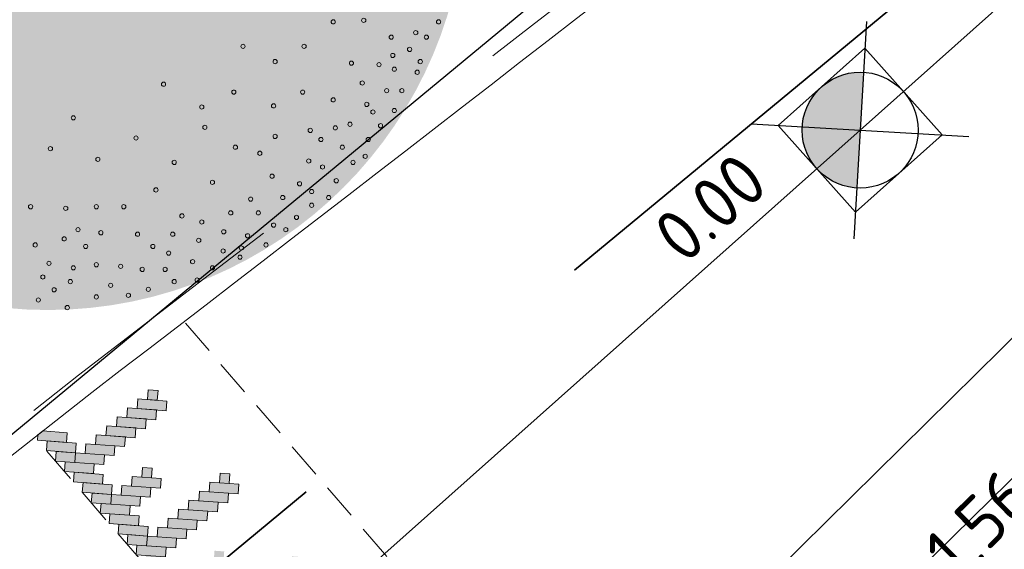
# Model space of a CAD drawing. Header units: metres. Extents: x 92403 to 95147, y 464428 to 465602.
# Tile 503 of 568: x 93337.19 to 93343.98, y 465171.58 to 465175.23. Entities that reach past the tile are written whole.
import ezdxf
from ezdxf.enums import TextEntityAlignment as Align

# ---------------------------------------------------------------- set-up
doc = ezdxf.new("R2010")
doc.units = ezdxf.units.M
for name, pattern in [('DASHED2', [0.375, 0.25, -0.125]), ('RI-DRAINAGE', [19.2, 6, -1.8, 1.8, -1.8, 2.4, -1.8, 1.8, -1.8]), ('RI-HWA', [7.4, 5, -2.4]), ('VH-TROTTOIRBAND', [15, 5, -2, 2, -2, 2, -2])]:
    doc.linetypes.add(name, pattern=pattern)
doc.layers.get('0').update_dxf_attribs({"linetype": 'CONTINUOUS'})
for name, color, linetype, lineweight in [('B-WE-RI-GWA_STROOMRICHTING-S', 30, 'CONTINUOUS', 25), ('B-WE-VH-VERHARDING_FUNDERING-G', 252, 'CONTINUOUS', 18), ('N-RO-VH-DREMPEL_BESTRAAT-G', 7, 'DASHED2', 9), ('N-RO-VW-MARKERING-G', 7, 'CONTINUOUS', 9), ('N-WE-GW-ONTGRAVING-V', 2, 'CONTINUOUS', 30), ('N-WE-VH-KANTOPSLUITING_TROTTOIRBAND-G', 7, 'VH-TROTTOIRBAND', 35), ('N-WE-VH-KANTOPSLUITING_VOORKANTBAND-G', 50, 'CONTINUOUS', 35), ('V-OI-RI-GWA_RIOOLPUT_INSPECTIEPUT-S', 30, 'CONTINUOUS', 25), ('V-WE-RI-GWA_STROOMRICHTING-S', 30, 'CONTINUOUS', 25), ('V-WE-RI-VOLSCHUIMEN-G', 130, 'CONTINUOUS-V', 35), ('X-XX-AL-RMB - profiel', 7, 'CONTINUOUS', 9)]:
    doc.layers.add(name, color=color, linetype=linetype, lineweight=lineweight)
for name, color, linetype, lineweight, true_color in [('N-OI-RI-DRAINAGE_DRAIN_PVC-G', 7, 'RI-DRAINAGE', 18, 0x00ff04), ('N-OI-RI-HWA_TRANSPORTLEIDING-G', 7, 'RI-HWA', 35, 0x007bff), ('N-RO-GR-BOOM-V', 7, 'CONTINUOUS', 18, 0x002600)]:
    doc.layers.add(name, color=color, linetype=linetype, lineweight=lineweight, true_color=true_color)
doc.layers.add('N-RO-GR-BOOM-S', color=7, linetype='CONTINUOUS', lineweight=9, true_color=0x005700, transparency=0.3)
doc.styles.add('NLCS-ISO', font='NLCS-ISO.ttf')
doc.linetypes.add('CONTINUOUS-V', pattern='A,3.5,[24,NLCS.SHX,S=0.5,R=0,X=0,Y=0],3.5', length=7)

# ---------------------------------------------------------------- blocks, each defined once
blk = doc.blocks.new('drempel markering breed')
at = {"layer": 'X-XX-AL-RMB - profiel', "linetype": 'Continuous', "true_color": 0xffffff}
h = blk.add_hatch(color=7, dxfattribs=at)
h.dxf.hatch_style = 1
h.paths.add_polyline_path([(-3.6982, 4.5735), (-3.6933, 4.6403), (-3.4926, 4.6256), (-3.4975, 4.5588)])
h.paths.add_polyline_path([(-3.6266, 4.6354), (-3.6217, 4.7023), (-3.421, 4.6876), (-3.4259, 4.6207)])
h.paths.add_polyline_path([(-3.9038, 4.5213), (-3.8989, 4.5882), (-3.7651, 4.5784), (-3.77, 4.5115)])
h.paths.add_polyline_path([(-3.77, 4.5115), (-3.7651, 4.5784), (-3.5645, 4.5637), (-3.5694, 4.4968)])
h.paths.add_polyline_path([(-3.9657, 4.5931), (-3.9608, 4.6599), (-3.7602, 4.6452), (-3.7651, 4.5784)])
h.paths.add_polyline_path([(-4.0277, 4.6648), (-4.025, 4.7016), (-3.9901, 4.7291), (-3.8221, 4.717), (-3.827, 4.6501)])
h.paths.add_polyline_path([(-3.8418, 4.4495), (-3.8369, 4.5164), (-3.6362, 4.5017), (-3.6411, 4.4348)])
h.paths.add_polyline_path([(-3.7798, 4.3778), (-3.7749, 4.4446), (-3.5743, 4.4299), (-3.5792, 4.3631)])
h.paths.add_polyline_path([(-3.2628, 5.0123), (-3.1959, 5.0074), (-3.2008, 4.9404), (-3.2677, 4.9453)])
h.paths.add_polyline_path([(-3.4111, 4.8213), (-3.4062, 4.8882), (-3.2055, 4.8735), (-3.2104, 4.8066)])
h.paths.add_polyline_path([(-3.4829, 4.7594), (-3.478, 4.8262), (-3.2774, 4.8115), (-3.2823, 4.7447)])
h.paths.add_polyline_path([(-3.5547, 4.6974), (-3.5498, 4.7643), (-3.3492, 4.7496), (-3.3541, 4.6827)])
h.paths.add_polyline_path([(-3.3395, 4.8833), (-3.3346, 4.9502), (-3.134, 4.9355), (-3.1389, 4.8686)])
h.paths.add_polyline_path([(-3.7179, 4.306), (-3.713, 4.3729), (-3.5123, 4.3582), (-3.5172, 4.2913)])
h.paths.add_polyline_path([(-3.302, 4.4774), (-3.2351, 4.4725), (-3.24, 4.4055), (-3.3069, 4.4104)])
h.paths.add_polyline_path([(-3.6559, 4.2343), (-3.651, 4.3011), (-3.5173, 4.2913), (-3.5222, 4.2245)])
h.paths.add_polyline_path([(-3.4503, 4.2864), (-3.4454, 4.3533), (-3.2448, 4.3386), (-3.2497, 4.2717)])
h.paths.add_polyline_path([(-3.5222, 4.2245), (-3.5173, 4.2913), (-3.3166, 4.2766), (-3.3215, 4.2097)])
h.paths.add_polyline_path([(-3.3787, 4.3484), (-3.3738, 4.4153), (-3.1731, 4.4005), (-3.178, 4.3337)])
h.paths.add_polyline_path([(-3.5939, 4.1625), (-3.589, 4.2294), (-3.3884, 4.2146), (-3.3933, 4.1478)])
h.paths.add_polyline_path([(-3.408, 3.9472), (-3.4031, 4.0141), (-3.2694, 4.0043), (-3.2743, 3.9374)])
h.paths.add_polyline_path([(-3.2743, 3.9374), (-3.2694, 4.0043), (-3.0688, 3.9896), (-3.0737, 3.9227)])
h.paths.add_polyline_path([(-3.47, 4.019), (-3.4651, 4.0858), (-3.2644, 4.0711), (-3.2693, 4.0043)])
h.paths.add_polyline_path([(-3.3461, 3.8754), (-3.3412, 3.9423), (-3.1405, 3.9276), (-3.1454, 3.8607)])
h.paths.add_polyline_path([(-3.2841, 3.8037), (-3.2792, 3.8705), (-3.0786, 3.8558), (-3.0835, 3.789)])
h.paths.add_polyline_path([(-3.532, 4.0907), (-3.5271, 4.1576), (-3.3264, 4.1429), (-3.3313, 4.076)])
h.paths.add_polyline_path([(-2.7671, 4.4382), (-2.7002, 4.4333), (-2.7051, 4.3663), (-2.772, 4.3712)])
h.paths.add_polyline_path([(-3.2025, 3.9994), (-3.1976, 4.0662), (-2.9969, 4.0515), (-3.0018, 3.9847)])
h.paths.add_polyline_path([(-2.9154, 4.2472), (-2.9105, 4.3141), (-2.7098, 4.2994), (-2.7147, 4.2325)])
h.paths.add_polyline_path([(-2.9872, 4.1853), (-2.9823, 4.2521), (-2.7816, 4.2374), (-2.7865, 4.1705)])
h.paths.add_polyline_path([(-3.059, 4.1233), (-3.0541, 4.1902), (-2.8535, 4.1755), (-2.8584, 4.1086)])
h.paths.add_polyline_path([(-3.1308, 4.0613), (-3.1259, 4.1282), (-2.9253, 4.1135), (-2.9302, 4.0466)])
h.paths.add_polyline_path([(-2.8438, 4.3092), (-2.8389, 4.3761), (-2.6382, 4.3614), (-2.6431, 4.2945)])
h.paths.add_polyline_path([(-2.8063, 3.9033), (-2.7394, 3.8984), (-2.7443, 3.8313), (-2.8112, 3.8362)])
h.paths.add_polyline_path([(-2.9546, 3.7123), (-2.9497, 3.7792), (-2.7491, 3.7645), (-2.754, 3.6976)])
h.paths.add_polyline_path([(-3.0264, 3.6503), (-3.0215, 3.7172), (-2.8209, 3.7025), (-2.8258, 3.6356)])
h.paths.add_polyline_path([(-2.883, 3.7743), (-2.8781, 3.8411), (-2.6774, 3.8264), (-2.6823, 3.7596)])
h.paths.add_polyline_path([(-3.0982, 3.5884), (-3.0933, 3.6552), (-2.8927, 3.6405), (-2.8976, 3.5737)])
h.paths.add_polyline_path([(-3.0362, 3.5166), (-3.0313, 3.5835), (-2.8307, 3.5688), (-2.8356, 3.5019)])
h.paths.add_polyline_path([(-3.1602, 3.6601), (-3.1553, 3.727), (-3.0215, 3.7172), (-3.0264, 3.6503)])
h.paths.add_polyline_path([(-3.2221, 3.7319), (-3.2172, 3.7988), (-3.0166, 3.7841), (-3.0215, 3.7172)])
h.paths.add_polyline_path([(-2.2714, 3.8641), (-2.2045, 3.8592), (-2.2094, 3.7921), (-2.2763, 3.797)])
h.paths.add_polyline_path([(-2.7068, 3.4252), (-2.7019, 3.4921), (-2.5012, 3.4774), (-2.5061, 3.4105)])
h.paths.add_polyline_path([(-2.4196, 3.6731), (-2.4147, 3.74), (-2.2141, 3.7253), (-2.219, 3.6584)])
h.paths.add_polyline_path([(-2.4915, 3.6111), (-2.4866, 3.678), (-2.2859, 3.6633), (-2.2908, 3.5964)])
h.paths.add_polyline_path([(-2.5633, 3.5492), (-2.5584, 3.616), (-2.3577, 3.6013), (-2.3626, 3.5345)])
h.paths.add_polyline_path([(-2.6351, 3.4872), (-2.6302, 3.5541), (-2.4296, 3.5394), (-2.4345, 3.4725)])
h.paths.add_polyline_path([(-2.3481, 3.7351), (-2.3432, 3.8019), (-2.1425, 3.7872), (-2.1474, 3.7204)])
h.paths.add_polyline_path([(-2.7884, 3.2295), (-2.7835, 3.2964), (-2.5828, 3.2817), (-2.5877, 3.2148)])
h.paths.add_polyline_path([(-2.8504, 3.3013), (-2.8455, 3.3682), (-2.6448, 3.3535), (-2.6497, 3.2866)])
h.paths.add_polyline_path([(-2.9123, 3.3731), (-2.9074, 3.4399), (-2.7737, 3.4301), (-2.7786, 3.3633)])
h.paths.add_polyline_path([(-2.7786, 3.3633), (-2.7737, 3.4301), (-2.573, 3.4154), (-2.5779, 3.3486)])
h.paths.add_polyline_path([(-2.9743, 3.4448), (-2.9694, 3.5117), (-2.7687, 3.497), (-2.7736, 3.4301)])
h.paths.add_polyline_path([(-2.211, 2.8511), (-2.2061, 2.918), (-2.0055, 2.9033), (-2.0104, 2.8364)])
h.paths.add_polyline_path([(-2.3106, 3.3291), (-2.2437, 3.3242), (-2.2486, 3.2572), (-2.3155, 3.2621)])
h.paths.add_polyline_path([(-2.4589, 3.1382), (-2.454, 3.205), (-2.2533, 3.1903), (-2.2582, 3.1235)])
h.paths.add_polyline_path([(-2.5307, 3.0762), (-2.5258, 3.1431), (-2.3252, 3.1284), (-2.3301, 3.0615)])
h.paths.add_polyline_path([(-2.3873, 3.2002), (-2.3824, 3.267), (-2.1817, 3.2523), (-2.1866, 3.1855)])
h.paths.add_polyline_path([(-2.4786, 2.8706), (-2.4737, 2.9375), (-2.273, 2.9228), (-2.2779, 2.8559)])
h.paths.add_polyline_path([(-2.5405, 2.9424), (-2.5356, 3.0093), (-2.335, 2.9946), (-2.3399, 2.9277)])
h.paths.add_polyline_path([(-2.6025, 3.0142), (-2.5976, 3.0811), (-2.3969, 3.0664), (-2.4018, 2.9995)])
h.paths.add_polyline_path([(-2.6645, 3.086), (-2.6596, 3.1529), (-2.5258, 3.1431), (-2.5307, 3.0762)])
h.paths.add_polyline_path([(-2.7264, 3.1577), (-2.7215, 3.2246), (-2.5209, 3.2099), (-2.5258, 3.143)])
h.paths.add_polyline_path([(-2.4166, 2.799), (-2.4117, 2.8658), (-2.278, 2.856), (-2.2829, 2.7892)])
h.paths.add_polyline_path([(-2.2829, 2.7892), (-2.278, 2.856), (-2.0773, 2.8413), (-2.0822, 2.7745)])
h.paths.add_polyline_path([(-2.2308, 2.5835), (-2.2259, 2.6504), (-2.0252, 2.6357), (-2.0301, 2.5688)])
h.paths.add_polyline_path([(-2.2927, 2.6553), (-2.2878, 2.7222), (-2.0871, 2.7075), (-2.092, 2.6406)])
h.paths.add_polyline_path([(-2.3546, 2.7271), (-2.3497, 2.794), (-2.1491, 2.7793), (-2.154, 2.7124)])
h.paths.add_polyline_path([(-2.3546, 2.7272), (-2.3497, 2.7941), (-2.1491, 2.7794), (-2.154, 2.7125)])
h.paths.add_polyline_path([(-2.2927, 2.6554), (-2.2878, 2.7223), (-2.0871, 2.7076), (-2.092, 2.6407)])
h.paths.add_polyline_path([(-2.2307, 2.5837), (-2.2258, 2.6505), (-2.0251, 2.6358), (-2.03, 2.569)])
h.paths.add_polyline_path([(-1.7756, 3.2899), (-1.7088, 3.285), (-1.7137, 3.218), (-1.7805, 3.2229)])
h.paths.add_polyline_path([(-1.9239, 3.099), (-1.919, 3.1658), (-1.7184, 3.1511), (-1.7233, 3.0843)])
h.paths.add_polyline_path([(-1.9957, 3.037), (-1.9908, 3.1039), (-1.7902, 3.0892), (-1.7951, 3.0223)])
h.paths.add_polyline_path([(-2.0676, 2.9751), (-2.0627, 3.0419), (-1.862, 3.0272), (-1.8669, 2.9604)])
h.paths.add_polyline_path([(-2.1394, 2.9131), (-2.1345, 2.98), (-1.9338, 2.9653), (-1.9387, 2.8984)])
h.paths.add_polyline_path([(-1.8523, 3.161), (-1.8474, 3.2278), (-1.6468, 3.2131), (-1.6517, 3.1463)])
edge = h.paths.add_edge_path()
edge.add_line((-2.2808, 2.8562), (-2.278, 2.856))
edge.add_line((-2.278, 2.856), (-2.2829, 2.7892))
edge.add_line((-2.2829, 2.7892), (-2.3525, 2.7943))
h.paths.add_polyline_path([(-3.9295, 4.7249), (-3.9898, 4.7293), (-3.889, 4.7219)])
at = {"color": 18, "ltscale": 1, "true_color": 0x000000}
for points in [[(-3.2628, 5.0123), (-3.1959, 5.0074), (-3.2008, 4.9404), (-3.2677, 4.9453)], [(-3.3395, 4.8833), (-3.3346, 4.9502), (-3.134, 4.9355), (-3.1389, 4.8686)], [(-3.4829, 4.7594), (-3.478, 4.8262), (-3.2774, 4.8115), (-3.2823, 4.7447)], [(-3.4111, 4.8213), (-3.4062, 4.8882), (-3.2055, 4.8735), (-3.2104, 4.8066)], [(-3.5547, 4.6974), (-3.5498, 4.7643), (-3.3492, 4.7496), (-3.3541, 4.6827)], [(-4.0277, 4.6648), (-4.025, 4.7016), (-3.9898, 4.7293), (-3.8221, 4.717), (-3.827, 4.6501)], [(-3.6266, 4.6354), (-3.6217, 4.7023), (-3.421, 4.6876), (-3.4259, 4.6207)], [(-3.9657, 4.5931), (-3.9608, 4.6599), (-3.7602, 4.6452), (-3.7651, 4.5784)], [(-3.6982, 4.5735), (-3.6933, 4.6403), (-3.4926, 4.6256), (-3.4975, 4.5588)], [(-3.9038, 4.5213), (-3.8989, 4.5882), (-3.7651, 4.5784), (-3.77, 4.5115)], [(-3.77, 4.5115), (-3.7651, 4.5784), (-3.5645, 4.5637), (-3.5694, 4.4968)], [(-3.8418, 4.4495), (-3.8369, 4.5164), (-3.6362, 4.5017), (-3.6411, 4.4348)], [(-3.7798, 4.3778), (-3.7749, 4.4446), (-3.5743, 4.4299), (-3.5792, 4.3631)], [(-3.3787, 4.3484), (-3.3738, 4.4153), (-3.1731, 4.4005), (-3.178, 4.3337)], [(-3.302, 4.4774), (-3.2351, 4.4725), (-3.24, 4.4055), (-3.3069, 4.4104)], [(-2.7671, 4.4382), (-2.7002, 4.4333), (-2.7051, 4.3663), (-2.772, 4.3712)], [(-3.7179, 4.306), (-3.713, 4.3729), (-3.5123, 4.3582), (-3.5172, 4.2913)], [(-3.4503, 4.2864), (-3.4454, 4.3533), (-3.2448, 4.3386), (-3.2497, 4.2717)], [(-2.8438, 4.3092), (-2.8389, 4.3761), (-2.6382, 4.3614), (-2.6431, 4.2945)], [(-3.6559, 4.2343), (-3.651, 4.3011), (-3.5173, 4.2913), (-3.5222, 4.2245)], [(-3.5222, 4.2245), (-3.5173, 4.2913), (-3.3166, 4.2766), (-3.3215, 4.2097)], [(-2.9154, 4.2472), (-2.9105, 4.3141), (-2.7098, 4.2994), (-2.7147, 4.2325)], [(-3.5939, 4.1625), (-3.589, 4.2294), (-3.3884, 4.2146), (-3.3933, 4.1478)], [(-2.9872, 4.1853), (-2.9823, 4.2521), (-2.7816, 4.2374), (-2.7865, 4.1705)], [(-3.532, 4.0907), (-3.5271, 4.1576), (-3.3264, 4.1429), (-3.3313, 4.076)], [(-3.059, 4.1233), (-3.0541, 4.1902), (-2.8535, 4.1755), (-2.8584, 4.1086)], [(-3.47, 4.019), (-3.4651, 4.0858), (-3.2644, 4.0711), (-3.2693, 4.0043)], [(-3.1308, 4.0613), (-3.1259, 4.1282), (-2.9253, 4.1135), (-2.9302, 4.0466)], [(-3.408, 3.9472), (-3.4031, 4.0141), (-3.2694, 4.0043), (-3.2743, 3.9374)], [(-3.2025, 3.9994), (-3.1976, 4.0662), (-2.9969, 4.0515), (-3.0018, 3.9847)], [(-3.3461, 3.8754), (-3.3412, 3.9423), (-3.1405, 3.9276), (-3.1454, 3.8607)], [(-3.2743, 3.9374), (-3.2694, 4.0043), (-3.0688, 3.9896), (-3.0737, 3.9227)]]:
    blk.add_lwpolyline(points, close=True, dxfattribs=at)
blk = doc.blocks.new('V-SRI-PUT_GWA-SO')
blk.add_hatch(color=256).paths.add_polyline_path([(1.414, 1.414, 0.664858), (-2, 0.018), (-2, -0.018, 0.196534), (-1.414, -1.414)])
at = {"ltscale": 0.1, "flags": 128}
for points in [[(-2.652, 2.652), (2.652, -2.652)], [(2.652, 2.652), (-2.652, -2.652)]]:
    blk.add_lwpolyline(points, dxfattribs=at)
at = {"flags": 128}
blk.add_lwpolyline([(-2, 2), (2, 2), (2, -2), (-2, -2)], close=True, dxfattribs=at)
at = {"lineweight": -3, "flags": 128}
blk.add_lwpolyline([(2, -2), (2, 2), (-2, 2), (-2, -2)], close=True, dxfattribs=at)
at = {"lineweight": -3}
blk.add_circle((0, 0), 2, dxfattribs=at)
blk = doc.blocks.new('*U298')
at = {"layer": 'N-RO-GR-BOOM-V', "linetype": 'ByBlock', "ltscale": 1, "transparency": 33554567}
h = blk.add_hatch(color=98, dxfattribs=at)
h.dxf.hatch_style = 1
h.set_gradient(color1=(0, 51, 0), color2=(184, 200, 91), rotation=177, centered=1, name='INVCURVED')
edge = h.paths.add_edge_path()
edge.add_arc((0, 0), 2.5, 0, 360)
at = {"color": 0, "lineweight": -2}
for centre in [(1.7061, -0.7776), (1.8887, -0.7687), (2.336, -0.7776), (2.0529, -0.8692), (2.1995, -0.842), (2.2633, -0.8692), (1.1671, -0.9242), (1.5323, -0.9242), (2.1629, -0.9425), (2.0624, -0.9785), (1.3592, -1.0151), (1.8154, -1.0246), (1.9803, -1.0335), (2.0713, -1.0606), (2.2267, -1.0151), (2.2084, -1.079), (0.692, -1.1504), (1.8798, -1.1434), (2.0258, -1.1889), (2.1167, -1.1889), (1.1122, -1.1977), (1.5235, -1.1977), (1.7061, -1.2439), (0.9207, -1.2868), (1.3497, -1.2799), (1.907, -1.271), (0.153, -1.3513), (1.9436, -1.3165), (2.0713, -1.3077), (0.939, -1.4081), (1.7187, -1.4113), (1.8065, -1.3898), (1.9891, -1.3987), (0.5277, -1.472), (1.3592, -1.4625), (1.569, -1.4265), (1.6328, -1.4808), (1.9158, -1.4808), (0.0159, -1.5358), (1.1216, -1.5269), (1.761, -1.5269), (0.2996, -1.5996), (1.2676, -1.5629), (1.8975, -1.5813), (0.7558, -1.6179), (1.5601, -1.6091), (1.6423, -1.6451), (1.8248, -1.6179), (1.3409, -1.7), (0.9845, -1.7367), (1.5051, -1.7455), (1.7244, -1.7272), (0.6465, -1.7822), (1.2126, -1.8371), (1.4047, -1.8277), (1.5778, -1.7917), (1.6789, -1.8277), (-0.1028, -1.8826), (0.1076, -1.8921), (0.2902, -1.8826), (0.4544, -1.8826), (1.5778, -1.8738), (0.8019, -1.9376), (1.0938, -1.9193), (1.2587, -1.9193), (1.4868, -1.9464), (0.9207, -1.9742), (1.3497, -1.9926), (0.1808, -2.0197), (0.3173, -2.0381), (0.5366, -2.0469), (0.747, -2.0469), (1.0521, -2.0324), (1.1943, -2.0564), (1.423, -2.0197), (-0.075, -2.1107), (0.0981, -2.0747), (0.2263, -2.1202), (0.6282, -2.1202), (0.9024, -2.0836), (1.1576, -2.129), (1.3042, -2.1107), (0.7229, -2.16), (1.0483, -2.1474), (1.1488, -2.184), (0.0071, -2.2207), (0.153, -2.2478), (0.2902, -2.2295), (0.4361, -2.239), (0.8657, -2.2112), (0.9845, -2.2478), (-0.0295, -2.3028), (0.5644, -2.2573), (0.7015, -2.2573), (0.1347, -2.33), (0.3761, -2.3521), (0.7558, -2.33), (0.8929, -2.3211), (0.0381, -2.3792), (0.2902, -2.4216), (0.4822, -2.4121), (0.601, -2.3761), (-0.0567, -2.4399), (0.1164, -2.4854)]:
    blk.add_circle(centre, 0.0126, dxfattribs=at)
blk = doc.blocks.new('*U398')
at = {"ltscale": 0.1, "style": 'NLCS-ISO'}
for tag, p in [('MAT', (-1, 0.5)), ('BOBL', (-114.065, 0))]:
    blk.add_attdef(tag, text='', height=1.8, dxfattribs=at).set_placement(p, align=Align.BOTTOM_RIGHT)
for tag, p in [('DIA', (1, 0.5)), ('BOBR', (112.822, 0))]:
    blk.add_attdef(tag, text='', height=1.8, dxfattribs=at).set_placement(p, align=Align.BOTTOM_LEFT)
blk.add_attdef('JVA', text='', height=1.8, dxfattribs=at).set_placement((0, -1), align=Align.TOP_CENTER)
blk = doc.blocks.new('*U433')
at = {"ltscale": 0.1, "style": 'NLCS-ISO'}
for tag, p in [('MAT', (-1, 0.5)), ('BOBL', (-41.119, 0))]:
    blk.add_attdef(tag, text='', height=1.8, dxfattribs=at).set_placement(p, align=Align.BOTTOM_RIGHT)
for tag, p in [('DIA', (1, 0.5)), ('BOBR', (41.349, 0))]:
    blk.add_attdef(tag, text='', height=1.8, dxfattribs=at).set_placement(p, align=Align.BOTTOM_LEFT)
blk.add_attdef('JVA', text='', height=1.8, dxfattribs=at).set_placement((0, -1), align=Align.TOP_CENTER)

msp = doc.modelspace()

# ---------------------------------------------------------------- linework, layer by layer
at = {"layer": 'B-WE-VH-VERHARDING_FUNDERING-G', "lineweight": 13, "flags": 128}
msp.add_lwpolyline([(93445.822371, 465256.386945), (93414.70897, 465231.056803), (93385.321779, 465207.604651), (93344.783003, 465172.802825), (93309.685451, 465138.27154), (93281.225658, 465106.390569), (93272.271639, 465095.963079), (93245.831721, 465057.078493), (93231.121404, 465035.979473), (93220.811724, 465021.037488), (93189.76596, 464975.853018), (93153.907518, 464931.232111), (93110.567471, 464886.642928), (93068.733035, 464854.930226), (93060.800581, 464850.935601)], dxfattribs=at)
at = {"layer": 'N-OI-RI-DRAINAGE_DRAIN_PVC-G', "flags": 128}
msp.add_lwpolyline([(93326.848571, 465156.081443), (93345.817405, 465174.791729)], dxfattribs=at)
at = {"layer": 'N-OI-RI-HWA_TRANSPORTLEIDING-G', "flags": 128}
msp.add_lwpolyline([(93306.795837, 465145.213745), (93345.468069, 465177.181975)], dxfattribs=at)
at = {"layer": 'N-RO-VH-DREMPEL_BESTRAAT-G', "flags": 128}
for points in [[(93342.174426, 465168.690509), (93338.326049, 465173.147813)], [(93341.218157, 465167.808835), (93337.296572, 465172.350931)]]:
    msp.add_lwpolyline(points, dxfattribs=at)
at = {"layer": 'N-WE-GW-ONTGRAVING-V', "flags": 128}
msp.add_lwpolyline([(93273.565557, 465100.262213), (93306.956804, 465137.956634), (93308.891596, 465139.870037), (93306.444478, 465142.81861), (93299.22541, 465136.700237), (93297.156438, 465139.141416), (93305.761351, 465146.434335), (93344.448649, 465178.415175), (93385.161698, 465211.839092), (93422.410042, 465242.16203)], dxfattribs=at)
at = {"layer": 'N-WE-VH-KANTOPSLUITING_TROTTOIRBAND-G', "lineweight": 15, "flags": 128}
msp.add_lwpolyline([(93409.226208, 465234.019436), (93409.128652, 465233.939651, 0.41421356), (93409.065203, 465233.306426), (93409.856557, 465232.338821, -0.41421356), (93409.814257, 465231.916671), (93381.522343, 465208.778144, -0.41421356), (93381.100193, 465208.820444), (93380.308838, 465209.788048, 0.41421356), (93379.675613, 465209.851498), (93376.049754, 465206.886091), (93364.772064, 465197.428939, 0.41421356), (93364.716402, 465196.794982), (93365.51959, 465195.837178, -0.41421356), (93365.482482, 465195.414539), (93362.340883, 465192.780084, -0.41421356), (93361.918245, 465192.817192), (93361.114209, 465193.776008, 0.41286419), (93360.481844, 465193.832999), (93349.401638, 465184.628102, 0.41054178), (93349.339473, 465183.998775), (93350.127722, 465183.025331, -0.40053121), (93350.087838, 465182.598076, -0.00624301), (93337.596947, 465172.777867), (93333.773863, 465169.772418, -0.41421356), (93333.352608, 465169.822858), (93332.580077, 465170.805556, 0.41421356), (93331.948195, 465170.881217), (93312.765922, 465155.801415, 0.41421356), (93312.690262, 465155.169533), (93313.453088, 465154.199179, -0.40462604), (93313.409911, 465153.783688, 0.00658477), (93307.849682, 465149.486879, 0.00077735), (93307.849318, 465149.486589, -0.41455011), (93307.427287, 465149.533959), (93306.648228, 465150.51171, 0.41454104), (93306.01547, 465150.582916, 0.0111353), (93296.82985, 465142.90598, 0.00050504), (93294.929437, 465141.124642, 0.41428173), (93294.90958, 465140.488481), (93295.765592, 465139.577519, -0.4137454), (93295.752222, 465139.153288, 0.0013558), (93290.679012, 465134.356767, 0.00043117), (93290.678825, 465134.356588, -0.41498438), (93290.254787, 465134.367151), (93289.393155, 465135.272917, 0.41428173), (93288.756881, 465135.288731, 0.00189491), (93281.70306, 465128.524344, 0.00773251), (93271.356442, 465118.042172, 0.41439826), (93271.370629, 465117.405733), (93272.274044, 465116.542262, -0.41094075), (93272.283361, 465116.117209, 0.003749), (93267.4135, 465110.935116), (93267.266621, 465110.785557, -0.38579203), (93260.762851, 465110.407644), (93253.912458, 465115.928684), (93247.148689, 465121.392224), (93239.932672, 465127.228517), (93232.641773, 465133.097726), (93225.226828, 465139.163591), (93210.817285, 465150.793842), (93209.770142, 465151.624938), (93201.837464, 465158.122951), (93199.910649, 465159.649295), (93198.360933, 465160.87707), (93192.87345, 465165.224888, -0.46337506), (93192.68011, 465171.096308), (93202.287447, 465179.796213, -0.41421356), (93202.711191, 465179.77521), (93203.550233, 465178.848652, 0.41421356), (93204.185849, 465178.817147), (93218.566018, 465191.83908, 0.41421356), (93218.597523, 465192.474696), (93217.758481, 465193.401253, -0.41421356), (93217.779485, 465193.824997), (93218.279411, 465194.277704), (93222.852491, 465197.81358), (93223.978394, 465198.661971), (93225.030833, 465199.420116), (93227.812063, 465201.361465), (93227.86854, 465201.401449)], format="xyb", dxfattribs=at)
at = {"layer": 'N-WE-VH-KANTOPSLUITING_VOORKANTBAND-G', "linetype": 'Continuous', "lineweight": 15}
msp.add_lwpolyline([(93296.93048, 465142.794714, -0.01113295), (93306.109075, 465150.465706, -0.41454104), (93306.530914, 465150.418236), (93307.309999, 465149.440453, 0.41455011), (93307.942958, 465149.369407, -0.00658816), (93313.502954, 465153.665976, 0.40749294), (93313.571012, 465154.291882), (93312.808185, 465155.262236, -0.41421356), (93312.858626, 465155.683491), (93332.040898, 465170.763293, -0.41421356), (93332.462153, 465170.712853), (93333.234684, 465169.730154, 0.41421356), (93333.866567, 465169.654494), (93337.688917, 465172.659366, 0.00624362), (93350.183961, 465182.482895, 0.40306643)], format="xyb", dxfattribs=at)
at = {"layer": 'V-WE-RI-VOLSCHUIMEN-G'}
for p, q in [((93342.987674, 465174.468188), (93360.400743, 465189.997442)), ((93328.346546, 465161.437629), (93342.987674, 465174.468188))]:
    msp.add_line(p, q, dxfattribs=at)

# ---------------------------------------------------------------- block references
at = {"layer": 'B-WE-RI-GWA_STROOMRICHTING-S'}
ref = msp.add_blockref('*U398', (93327.4795, 465155.2875), dxfattribs=dict(at, xscale=0.2, yscale=0.2, zscale=0.2, rotation=44.53404367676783))
ref.add_attrib('BOBR', '-1,56', dxfattribs={"layer": '0', "ltscale": 0.1, "height": 0.36, "rotation": 44.5340437, "style": 'NLCS-ISO'}).set_placement((93343.564228, 465171.112716), align=Align.BOTTOM_LEFT)
at = {"layer": 'N-RO-GR-BOOM-S', "xscale": 1.15355493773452, "yscale": 1.15355493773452, "zscale": 1.15355493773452}
msp.add_blockref('*U298', (93337.385908, 465176.111962), dxfattribs=at)
at = {"layer": 'N-RO-VW-MARKERING-G', "linetype": 'Continuous'}
msp.add_blockref('drempel markering breed', (93341.342023, 465167.665375), dxfattribs=at)
at = {"layer": 'V-OI-RI-GWA_RIOOLPUT_INSPECTIEPUT-S', "xscale": 0.2, "yscale": 0.2, "zscale": 0.2, "rotation": 41.72709234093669}
msp.add_blockref('V-SRI-PUT_GWA-SO', (93342.987674, 465174.468188), dxfattribs=at)
at = {"layer": 'V-WE-RI-GWA_STROOMRICHTING-S'}
ref = msp.add_blockref('*U433', (93335.66711, 465167.952908), dxfattribs=dict(at, xscale=0.2, yscale=0.2, zscale=0.2, rotation=41.66898441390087))
ref.add_attrib('BOBR', '0.00', dxfattribs={"layer": '0', "ltscale": 0.1, "height": 0.36, "rotation": 41.6689844, "style": 'NLCS-ISO'}).set_placement((93341.844599, 465173.450854), align=Align.BOTTOM_LEFT)

doc.saveas('drawing.dxf')
